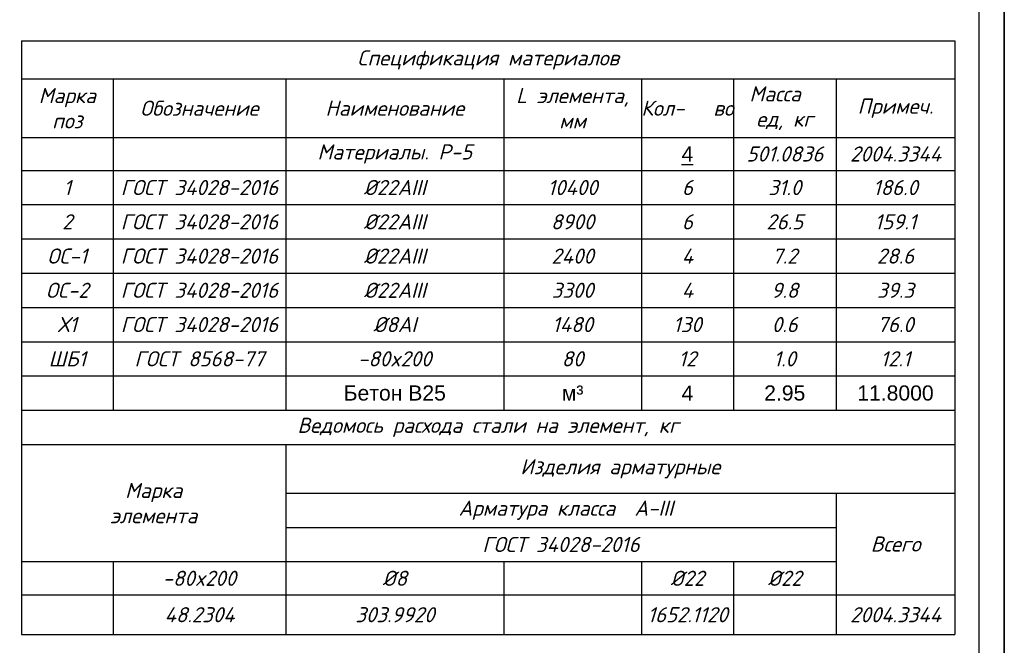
# Model space of a CAD drawing. Header units: millimetres. Extents: x -33345 to 4712671, y -3392 to 121473.
# Tile 619 of 656: x 3142714 to 3162233, y 53585 to 65981. Entities that reach past the tile are written whole.
import ezdxf

# ---------------------------------------------------------------- set-up
doc = ezdxf.new("R2010")
doc.units = ezdxf.units.MM
doc.layers.add('0.25', color=7, linetype='Continuous', lineweight=25)
doc.layers.add('Лист', color=7, linetype='Continuous')
doc.styles.add('ISOCPEUR', font='isocpeui.ttf', dxfattribs={"height": 300})
doc.styles.get("Standard").update_dxf_attribs({"font": 'arial.ttf'})
doc.styles.add('Тохир', font='isocpeui.ttf', dxfattribs={"oblique": 2, "height": 250})

# ---------------------------------------------------------------- blocks, each defined once
blk = doc.blocks.new('*U328')
at = {"layer": '0.25', "color": 5, "linetype": 'Continuous', "lineweight": 25, "ltscale": 100}
blk.add_lwpolyline([(-59400, 0), (0, 0), (0, 42000), (-59400, 42000), (-59400, 0)], dxfattribs=at)
at = {"layer": '0.25', "color": 7, "linetype": 'Continuous', "lineweight": 30, "ltscale": 100}
blk.add_lwpolyline([(-57400, 500), (-500, 500), (-500, 41500), (-57400, 41500), (-57400, 500)], dxfattribs=at)
blk = doc.blocks.new('*T2288')
at = {"color": 0, "linetype": 'ByBlock', "lineweight": -2, "transparency": 16777216}
for p, q in [((0, 0), (18500, 0)), ((0, 0), (0, -11762)), ((18500, 0), (18500, -11762)), ((0, -753), (18500, -753)), ((1813, -753), (1813, -7318)), ((5238, -753), (5238, -7318)), ((9558, -753), (9558, -7318)), ((12289, -753), (12289, -7318)), ((14110, -753), (14110, -7318)), ((16149, -753), (16149, -7318)), ((0, -1914), (18500, -1914)), ((0, -2567), (18500, -2567)), ((0, -3245), (18500, -3245)), ((0, -3924), (18500, -3924)), ((0, -4603), (18500, -4603)), ((0, -5282), (18500, -5282)), ((0, -5961), (18500, -5961)), ((0, -6639), (18500, -6639)), ((0, -7318), (18500, -7318)), ((0, -7997), (18500, -7997)), ((5238, -7997), (5238, -11762)), ((5238, -8961), (18500, -8961)), ((16149, -8961), (16149, -11762)), ((5238, -9640), (16149, -9640)), ((0, -10319), (16149, -10319)), ((1813, -10319), (1813, -11762)), ((9558, -10319), (9558, -11762)), ((12289, -10319), (12289, -11762)), ((14110, -10319), (14110, -11762)), ((0, -10980), (18500, -10980)), ((0, -11762), (18500, -11762))]:
    blk.add_line(p, q, dxfattribs=at)
at = {"color": 0, "lineweight": 25, "transparency": 16777216, "char_height": 300, "attachment_point": 5}
for s, insert, width, style in [('Спецификация материалов ', (9250, -377), 18497.6, 'ISOCPEUR'), ('Марка поз', (906, -1334), 1810.17, 'ISOCPEUR'), ('L элемента, мм', (10923, -1334), 2729.2, 'ISOCPEUR'), ('Масса   ед, кг', (15129, -1334), 2036.19, 'ISOCPEUR'), ('Обозначение', (3525, -1334), 3423.03, 'ISOCPEUR'), ('Наименование', (7398, -1334), 4317.14, 'ISOCPEUR'), ('Кол-   во', (13200, -1334), 1818.41, 'ISOCPEUR'), ('Примеч.', (17324, -1334), 2349.05, 'ISOCPEUR'), ('{\\C230;Материалы. Р-5}', (7398, -2241), 4317.14, 'ISOCPEUR'), ('{\\C230;501.0836}', (15129, -2241), 2036.19, 'Тохир'), ('{\\C230;2004.3344}', (17324, -2241), 2349.05, 'Тохир'), ('{\\C5;1}', (906, -2906), 1810.17, 'ISOCPEUR'), ('{\\C5;ГОСТ 34028-2016}', (3525, -2906), 3423.03, 'ISOCPEUR'), ('{\\C5;%%C22АIII}', (7398, -2906), 4317.14, 'ISOCPEUR'), ('{\\C5;10400}', (10923, -2906), 2729.2, 'ISOCPEUR'), ('{\\C5;6}', (13200, -2906), 1818.41, 'ISOCPEUR'), ('{\\C5;31.0}', (15129, -2906), 2036.19, 'ISOCPEUR'), ('{\\C5;186.0}', (17324, -2906), 2349.05, 'ISOCPEUR'), ('{\\C5;2}', (906, -3585), 1810.17, 'ISOCPEUR'), ('{\\C5;ГОСТ 34028-2016}', (3525, -3585), 3423.03, 'ISOCPEUR'), ('{\\C5;%%C22АIII}', (7398, -3585), 4317.14, 'ISOCPEUR'), ('{\\C5;8900}', (10923, -3585), 2729.2, 'ISOCPEUR'), ('{\\C5;6}', (13200, -3585), 1818.41, 'ISOCPEUR'), ('{\\C5;26.5}', (15129, -3585), 2036.19, 'ISOCPEUR'), ('{\\C5;159.1}', (17324, -3585), 2349.05, 'ISOCPEUR'), ('{\\C5;ОС-1}', (906, -4264), 1810.17, 'ISOCPEUR'), ('{\\C5;ГОСТ 34028-2016}', (3525, -4264), 3423.03, 'ISOCPEUR'), ('{\\C5;%%C22АIII}', (7398, -4264), 4317.14, 'ISOCPEUR'), ('{\\C5;2400}', (10923, -4264), 2729.2, 'ISOCPEUR'), ('{\\C5;4}', (13200, -4264), 1818.41, 'ISOCPEUR'), ('{\\C5;7.2}', (15129, -4264), 2036.19, 'ISOCPEUR'), ('{\\C5;28.6}', (17324, -4264), 2349.05, 'ISOCPEUR'), ('{\\C5;ОС-2}', (906, -4942), 1810.17, 'ISOCPEUR'), ('{\\C5;ГОСТ 34028-2016}', (3525, -4942), 3423.03, 'ISOCPEUR'), ('{\\C5;%%C22АIII}', (7398, -4942), 4317.14, 'ISOCPEUR'), ('{\\C5;3300}', (10923, -4942), 2729.2, 'ISOCPEUR'), ('{\\C5;4}', (13200, -4942), 1818.41, 'ISOCPEUR'), ('{\\C5;9.8}', (15129, -4942), 2036.19, 'ISOCPEUR'), ('{\\C5;39.3}', (17324, -4942), 2349.05, 'ISOCPEUR'), ('{\\C5;%%C8АI}', (7398, -5621), 4317.14, 'ISOCPEUR'), ('{\\C5;Х1}', (906, -5621), 1810.17, 'ISOCPEUR'), ('{\\C5;ГОСТ 34028-2016}', (3525, -5621), 3423.03, 'ISOCPEUR'), ('{\\C5;1480}', (10923, -5621), 2729.2, 'ISOCPEUR'), ('{\\C5;130}', (13200, -5621), 1818.41, 'ISOCPEUR'), ('{\\C5;0.6}', (15129, -5621), 2036.19, 'ISOCPEUR'), ('{\\C5;76.0}', (17324, -5621), 2349.05, 'ISOCPEUR'), ('{\\C5;ШБ1}', (906, -6300), 1810.17, 'ISOCPEUR'), ('{\\C5;ГОСТ 8568-77}', (3525, -6300), 3423.03, 'ISOCPEUR'), ('{\\C5;-80x200}', (7398, -6300), 4317.14, 'ISOCPEUR'), ('{\\C5;80}', (10923, -6300), 2729.2, 'ISOCPEUR'), ('{\\C5;12}', (13200, -6300), 1818.41, 'ISOCPEUR'), ('{\\C5;1.0}', (15129, -6300), 2036.19, 'ISOCPEUR'), ('{\\C5;12.1}', (17324, -6300), 2349.05, 'ISOCPEUR'), ('\\A1;Ведомось расхода стали на элемент, кг', (9250, -7658), 18497.6, 'ISOCPEUR'), ('\\A1;Изделия арматурные', (11869, -8479), 13259.6, 'ISOCPEUR'), ('Марка \\Pэлемента', (2619, -9158), 5235.6, 'ISOCPEUR'), ('\\A1; Арматура класса  А-III', (10693, -9300), 10908.15, 'ISOCPEUR'), ('{\\C5;ГОСТ 34028-2016}', (10693, -9979), 10908.15, 'ISOCPEUR'), ('Всего', (17324, -9970), 2349.05, 'Тохир'), ('{\\C256;-80x200}', (3525, -10649), 3423.03, 'ISOCPEUR'), ('%%C8', (7398, -10649), 4317.14, 'ISOCPEUR'), ('%%C22', (13200, -10649), 1818.41, 'ISOCPEUR'), ('%%C22', (15129, -10649), 2036.19, 'ISOCPEUR'), ('48.2304', (3525, -11371), 3423.03, 'Тохир'), ('303.9920', (7398, -11371), 4317.14, 'Тохир'), ('1652.1120', (13200, -11371), 1818.41, 'Тохир'), ('2004.3344', (17324, -11371), 2349.05, 'Тохир')]:
    blk.add_mtext(s, dxfattribs=dict(at, insert=insert, width=width, style=style))
for s, insert, width in [('{\\L\\C230;4}', (13200, -2241), 1818.41), ('{\\C230;Бетон В25\\C40;\\c3266552; }', (7398, -6979), 4317.14), ('{\\C230;м³}', (10923, -6979), 2729.2), ('{\\C230;4}', (13200, -6979), 1818.41), ('{\\C230;2.95}', (15129, -6979), 2036.19), ('11.8000', (17324, -6979), 2349.05)]:
    blk.add_mtext(s, dxfattribs=dict(at, insert=insert, width=width))
blk = doc.blocks.new('*U282')
at = {"layer": '0.25', "color": 5, "linetype": 'Continuous', "lineweight": 25, "ltscale": 100}
blk.add_lwpolyline([(-72619, 0), (0, 0), (0, 42000), (-72619, 42000), (-72619, 0)], dxfattribs=at)

msp = doc.modelspace()

# ---------------------------------------------------------------- block references
msp.add_blockref('*T2288', (3142751.614, 65561.396))
at = {"layer": '0.25', "ltscale": 100, "transparency": 33554687}
msp.add_blockref('*U282', (3234852.538, 44501.326, 1359241.5), dxfattribs=at)
at = {"layer": 'Лист', "ltscale": 100, "transparency": 33554687}
msp.add_blockref('*U328', (3162233.349, 44501.326, 1359241.5), dxfattribs=at)

doc.saveas('drawing.dxf')
